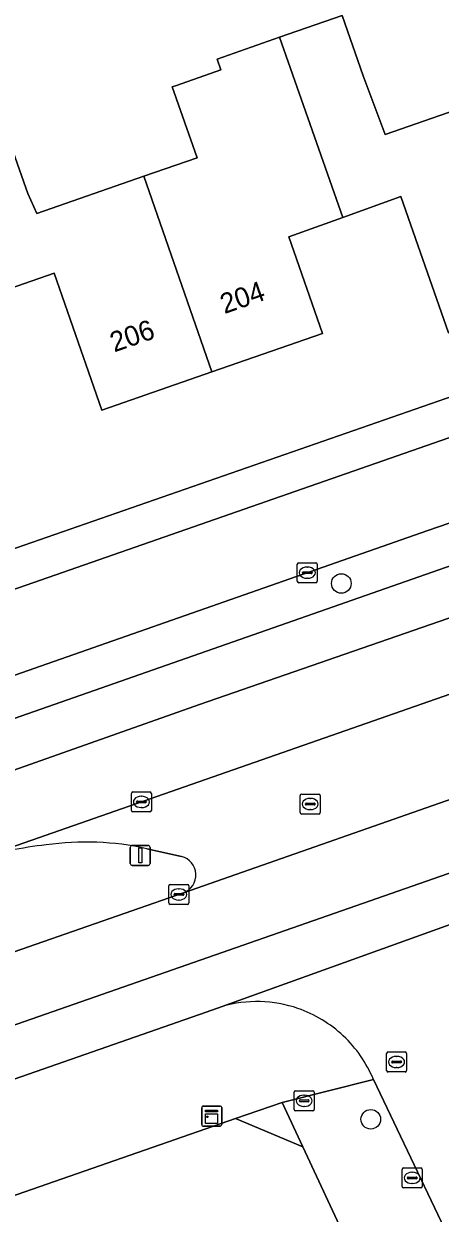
# Model space of a CAD drawing. Extents: x 158472 to 159562, y 388525 to 389606.
# Drawn here: x 158976.6 to 158997.4, y 389090.4 to 389149.9 of the extents above; entities that cross this region are included whole.
import ezdxf

# ---------------------------------------------------------------- set-up
doc = ezdxf.new("R2010")
doc.units = 0
for name, color, linetype in [('IMGEO_Berm_groen', 7, 'Continuous'), ('IMGEO_Boom', 7, 'Continuous'), ('IMGEO_Brandkraan', 7, 'Continuous'), ('IMGEO_Erf', 7, 'Continuous'), ('IMGEO_Grasland_overig', 7, 'Continuous'), ('IMGEO_Kast', 7, 'Continuous'), ('IMGEO_Kolk', 7, 'Continuous'), ('IMGEO_Lichtmast', 7, 'Continuous'), ('IMGEO_Pand', 7, 'Continuous'), ('IMGEO_Pand_nummerreeks', 7, 'Continuous'), ('IMGEO_Rijbaan_lokaal_gesloten', 7, 'Continuous'), ('IMGEO_Rijbaan_lokaal_open', 7, 'Continuous'), ('IMGEO_Rioolput', 7, 'Continuous'), ('IMGEO_Voetpad_open', 7, 'Continuous')]:
    doc.layers.add(name, color=color, linetype=linetype)

msp = doc.modelspace()

# ---------------------------------------------------------------- linework, layer by layer
at = {"layer": 'IMGEO_Berm_groen'}
for points in [[(159004.372, 389127.137), (159000, 389125.627), (158996.805, 389124.523), (158969.626, 389115.003), (158932.281, 389101.962), (158921.603, 389098.188), (158920.111, 389097.633), (158920.782, 389095.788), (158922.752, 389096.465), (158936.615, 389101.294), (158954.615, 389107.585), (158998.026, 389122.802)], [(158984.519, 389108.24), (158982.79, 389108.627)], [(158974.221, 389108.07), (158973.372, 389107.773), (158952.297, 389100.458), (158924.254, 389090.673), (158922.74, 389090.139), (158924.36, 389085.372), (158948.494, 389093.832), (158984.615, 389106.421)]]:
    msp.add_lwpolyline(points, dxfattribs=at)
for centre, radius, start, end in [((158979.762, 389094.924), 14.033, 77.5393, 98.23113), ((158979.602, 389091.255), 17.656, 96.01296, 107.74637), ((158984.273, 389107.315), 0.957, 290.92326, 75.11885)]:
    msp.add_arc(centre, radius, start, end, dxfattribs=at)
at = {"layer": 'IMGEO_Boom'}
for centre in [(158992.492, 389121.881), (158993.962, 389095.102)]:
    msp.add_circle(centre, 0.489, dxfattribs=at)
at = {"layer": 'IMGEO_Brandkraan'}
for p, q in [((158990.135, 389095.6), (158990.135, 389096.452)), ((158990.21, 389096.526), (158991.062, 389096.526)), ((158991.136, 389096.452), (158991.136, 389095.6)), ((158990.394, 389096.02), (158990.394, 389096.032)), ((158990.832, 389095.983), (158990.434, 389095.983)), ((158990.437, 389096.069), (158990.835, 389096.069)), ((158990.623, 389096.306), (158990.648, 389096.306)), ((158990.878, 389096.032), (158990.878, 389096.02)), ((158991.062, 389095.526), (158990.21, 389095.526)), ((158990.646, 389095.746), (158990.621, 389095.746))]:
    msp.add_line(p, q, dxfattribs=at)
for points in [[(158990.135, 389095.6), (158990.135, 389096.452)], [(158990.21, 389096.526), (158991.062, 389096.526)], [(158991.136, 389096.452), (158991.136, 389095.6)], [(158991.062, 389095.526), (158990.21, 389095.526)]]:
    msp.add_lwpolyline(points, dxfattribs=at)
for centre, radius, start, end in [((158990.212, 389096.45), 0.0765, 91.55205, 178.44795), ((158990.212, 389096.45), 0.0765, 91.55205, 178.44795), ((158991.06, 389096.45), 0.0765, 1.55205, 88.44795), ((158991.06, 389096.45), 0.0765, 1.55205, 88.44795), ((158990.434, 389096.029), 0.0403, 85.87752, 175.75265), ((158990.431, 389096.019), 0.0366, 178.93798, 274.71019), ((158990.835, 389096.026), 0.043, 264.86636, 352.45326), ((158990.839, 389096.031), 0.0386, 1.73085, 96.63898), ((158990.212, 389095.602), 0.0765, 181.55205, 268.44795), ((158990.212, 389095.602), 0.0765, 181.55205, 268.44795), ((158991.06, 389095.602), 0.0765, 271.55205, 358.44795), ((158991.06, 389095.602), 0.0765, 271.55205, 358.44795)]:
    msp.add_arc(centre, radius, start, end, dxfattribs=at)
for centre, major_axis, ratio, start_param, end_param in [((158990.622, 389096.026), (-0.387, 0.002), 0.722429, 4.712389, 7.853982), ((158990.647, 389096.026), (-0.39, 0.002), 0.717154, 1.570796, 4.712389)]:
    msp.add_ellipse(centre, major_axis=major_axis, ratio=ratio, start_param=start_param, end_param=end_param, dxfattribs=at)
at = {"layer": 'IMGEO_Erf'}
for points in [[(159006.763, 389153.136), (159009.314, 389145.816), (159006.397, 389144.799), (159008.701, 389138.186), (159003.284, 389136.298), (159000, 389135.154), (158997.846, 389134.403), (158996.201, 389139.125), (158995.468, 389141.226), (158992.573, 389140.178), (158989.864, 389139.198), (158991.544, 389134.375), (158986.029, 389132.453), (158980.541, 389130.54), (158978.823, 389135.47), (158978.154, 389137.39), (158975.174, 389136.352)], [(158885.183, 389091.943), (159000, 389131.917), (159004.229, 389133.389), (159005.041, 389131.059), (159013.434, 389133.994), (159026.048, 389138.406), (159024.457, 389142.994), (159020.683, 389141.694), (159018.932, 389146.779), (159022.666, 389148.077), (159021.14, 389152.477)], [(158975.797, 389144.356), (158976.843, 389141.369), (158977.292, 389140.37), (158982.633, 389142.232), (158985.293, 389143.159), (158984.053, 389146.696), (158984.26, 389146.769), (158986.481, 389147.547), (158986.291, 389148.091), (158989.409, 389149.182), (158992.525, 389150.273), (158993.585, 389147.245), (158994.679, 389144.32), (158999.748, 389146.087), (159000, 389146.175), (159004.993, 389147.915), (159003.563, 389152.02)], [(158976.314, 389034.87), (159000, 389046.8), (159006.313, 389050.003), (159006.27, 389052.913), (159000, 389066.416), (158993.806, 389079.753), (158996.497, 389081.006), (158990.565, 389093.733), (158987.214, 389095.134), (158946.512, 389080.965)]]:
    msp.add_lwpolyline(points, dxfattribs=at)
at = {"layer": 'IMGEO_Grasland_overig'}
msp.add_lwpolyline([(158990.565, 389093.733), (158989.535, 389095.942), (158987.214, 389095.134)], close=True, dxfattribs=at)
at = {"layer": 'IMGEO_Kast'}
for p, q in [((158985.521, 389094.837), (158985.521, 389095.678)), ((158985.521, 389095.678), (158985.521, 389094.837)), ((158985.596, 389095.762), (158986.437, 389095.762)), ((158986.437, 389095.762), (158985.596, 389095.762)), ((158986.521, 389095.687), (158986.521, 389094.846)), ((158986.521, 389094.846), (158986.521, 389095.687)), ((158986.446, 389094.762), (158985.605, 389094.762)), ((158985.605, 389094.762), (158986.446, 389094.762))]:
    msp.add_line(p, q, dxfattribs=at)
for points in [[(158985.716, 389095.552), (158986.316, 389095.552), (158986.316, 389095.467), (158985.716, 389095.467), (158985.716, 389095.552)], [(158985.716, 389095.377), (158986.316, 389095.377), (158986.316, 389094.888), (158985.716, 389094.888), (158985.716, 389095.377)]]:
    msp.add_lwpolyline(points, dxfattribs=at)
msp.add_circle((158985.8, 389095.226), 0.0377, dxfattribs=at)
for centre, start, end in [((158985.599, 389095.684), 92.4484, 184.28452), ((158985.599, 389095.684), 92.4484, 184.28452), ((158986.443, 389095.684), 2.4484, 94.28452), ((158986.443, 389095.684), 2.4484, 94.28452), ((158985.599, 389094.84), 182.4484, 274.28452), ((158985.599, 389094.84), 182.4484, 274.28452), ((158986.443, 389094.84), 272.4484, 4.28452), ((158986.443, 389094.84), 272.4484, 4.28452)]:
    msp.add_arc(centre, 0.0779, start, end, dxfattribs=at)
at = {"layer": 'IMGEO_Kolk'}
for p, q in [((158990.292, 389121.992), (158990.292, 389122.844)), ((158990.367, 389122.918), (158991.219, 389122.918)), ((158990.78, 389122.698), (158990.805, 389122.698)), ((158991.293, 389122.844), (158991.293, 389121.992)), ((158990.551, 389122.412), (158990.551, 389122.424)), ((158990.989, 389122.375), (158990.591, 389122.375)), ((158990.594, 389122.461), (158990.992, 389122.461)), ((158990.803, 389122.138), (158990.778, 389122.138)), ((158991.035, 389122.424), (158991.035, 389122.412)), ((158991.219, 389121.918), (158990.367, 389121.918)), ((158982.009, 389110.537), (158982.009, 389111.389)), ((158982.084, 389111.463), (158982.936, 389111.463)), ((158983.01, 389111.389), (158983.01, 389110.537)), ((158982.268, 389110.957), (158982.268, 389110.969)), ((158982.706, 389110.92), (158982.308, 389110.92)), ((158982.311, 389111.006), (158982.709, 389111.006)), ((158982.497, 389111.243), (158982.522, 389111.243)), ((158982.752, 389110.969), (158982.752, 389110.957)), ((158982.936, 389110.463), (158982.084, 389110.463)), ((158982.52, 389110.683), (158982.495, 389110.683)), ((158983.88, 389105.915), (158983.88, 389106.767)), ((158983.955, 389106.841), (158984.807, 389106.841)), ((158984.368, 389106.621), (158984.393, 389106.621)), ((158984.881, 389106.767), (158984.881, 389105.915)), ((158984.139, 389106.335), (158984.139, 389106.347)), ((158984.577, 389106.298), (158984.179, 389106.298)), ((158984.182, 389106.384), (158984.58, 389106.384)), ((158984.391, 389106.061), (158984.366, 389106.061)), ((158984.623, 389106.347), (158984.623, 389106.335)), ((158984.807, 389105.841), (158983.955, 389105.841)), ((158995.528, 389091.747), (158995.528, 389092.599)), ((158995.603, 389092.673), (158996.455, 389092.673)), ((158996.016, 389092.453), (158996.041, 389092.453)), ((158996.529, 389092.599), (158996.529, 389091.747)), ((158996.455, 389091.673), (158995.603, 389091.673)), ((158995.787, 389092.167), (158995.787, 389092.179)), ((158996.225, 389092.13), (158995.827, 389092.13)), ((158995.83, 389092.216), (158996.228, 389092.216)), ((158996.039, 389091.893), (158996.014, 389091.893)), ((158996.271, 389092.179), (158996.271, 389092.167))]:
    msp.add_line(p, q, dxfattribs=at)
for points in [[(158990.292, 389121.992), (158990.292, 389122.844)], [(158990.367, 389122.918), (158991.219, 389122.918)], [(158991.293, 389122.844), (158991.293, 389121.992)], [(158991.219, 389121.918), (158990.367, 389121.918)], [(158982.009, 389110.537), (158982.009, 389111.389)], [(158982.084, 389111.463), (158982.936, 389111.463)], [(158983.01, 389111.389), (158983.01, 389110.537)], [(158982.936, 389110.463), (158982.084, 389110.463)], [(158983.88, 389105.915), (158983.88, 389106.767)], [(158983.955, 389106.841), (158984.807, 389106.841)], [(158984.881, 389106.767), (158984.881, 389105.915)], [(158984.807, 389105.841), (158983.955, 389105.841)], [(158995.528, 389091.747), (158995.528, 389092.599)], [(158995.603, 389092.673), (158996.455, 389092.673)], [(158996.529, 389092.599), (158996.529, 389091.747)], [(158996.455, 389091.673), (158995.603, 389091.673)]]:
    msp.add_lwpolyline(points, dxfattribs=at)
for centre, radius, start, end in [((158990.369, 389122.842), 0.0765, 91.55205, 178.44795), ((158990.369, 389122.842), 0.0765, 91.55205, 178.44795), ((158991.217, 389122.842), 0.0765, 1.55205, 88.44795), ((158991.217, 389122.842), 0.0765, 1.55205, 88.44795), ((158990.369, 389121.994), 0.0765, 181.55205, 268.44795), ((158990.369, 389121.994), 0.0765, 181.55205, 268.44795), ((158990.591, 389122.421), 0.0403, 85.87752, 175.75265), ((158990.588, 389122.411), 0.0366, 178.93798, 274.71019), ((158990.992, 389122.418), 0.043, 264.86636, 352.45326), ((158990.996, 389122.423), 0.0386, 1.73085, 96.63898), ((158991.217, 389121.994), 0.0765, 271.55205, 358.44795), ((158991.217, 389121.994), 0.0765, 271.55205, 358.44795), ((158982.086, 389111.387), 0.0765, 91.55205, 178.44795), ((158982.086, 389111.387), 0.0765, 91.55205, 178.44795), ((158982.934, 389111.387), 0.0765, 1.55205, 88.44795), ((158982.934, 389111.387), 0.0765, 1.55205, 88.44795), ((158982.308, 389110.966), 0.0403, 85.87752, 175.75265), ((158982.305, 389110.956), 0.0366, 178.93798, 274.71019), ((158982.709, 389110.963), 0.043, 264.86636, 352.45326), ((158982.713, 389110.968), 0.0386, 1.73085, 96.63898), ((158982.086, 389110.539), 0.0765, 181.55205, 268.44795), ((158982.086, 389110.539), 0.0765, 181.55205, 268.44795), ((158982.934, 389110.539), 0.0765, 271.55205, 358.44795), ((158982.934, 389110.539), 0.0765, 271.55205, 358.44795), ((158983.957, 389106.765), 0.0765, 91.55205, 178.44795), ((158983.957, 389106.765), 0.0765, 91.55205, 178.44795), ((158984.805, 389106.765), 0.0765, 1.55205, 88.44795), ((158984.805, 389106.765), 0.0765, 1.55205, 88.44795), ((158984.179, 389106.344), 0.0403, 85.87752, 175.75265), ((158984.176, 389106.334), 0.0366, 178.93798, 274.71019), ((158984.58, 389106.341), 0.043, 264.86636, 352.45326), ((158984.584, 389106.346), 0.0386, 1.73085, 96.63898), ((158983.957, 389105.917), 0.0765, 181.55205, 268.44795), ((158983.957, 389105.917), 0.0765, 181.55205, 268.44795), ((158984.805, 389105.917), 0.0765, 271.55205, 358.44795), ((158984.805, 389105.917), 0.0765, 271.55205, 358.44795), ((158995.605, 389092.597), 0.0765, 91.55205, 178.44795), ((158995.605, 389092.597), 0.0765, 91.55205, 178.44795), ((158996.453, 389092.597), 0.0765, 1.55205, 88.44795), ((158996.453, 389092.597), 0.0765, 1.55205, 88.44795), ((158995.605, 389091.749), 0.0765, 181.55205, 268.44795), ((158995.605, 389091.749), 0.0765, 181.55205, 268.44795), ((158995.827, 389092.176), 0.0403, 85.87752, 175.75265), ((158995.824, 389092.166), 0.0366, 178.93798, 274.71019), ((158996.228, 389092.173), 0.043, 264.86636, 352.45326), ((158996.232, 389092.178), 0.0386, 1.73085, 96.63898), ((158996.453, 389091.749), 0.0765, 271.55205, 358.44795), ((158996.453, 389091.749), 0.0765, 271.55205, 358.44795)]:
    msp.add_arc(centre, radius, start, end, dxfattribs=at)
for centre, major_axis, ratio, start_param, end_param in [((158990.779, 389122.418), (-0.387, 0.002), 0.722429, 4.712389, 7.853982), ((158990.804, 389122.418), (-0.39, 0.002), 0.717154, 1.570796, 4.712389), ((158982.496, 389110.963), (-0.387, 0.002), 0.722429, 4.712389, 7.853982), ((158982.521, 389110.963), (-0.39, 0.002), 0.717154, 1.570796, 4.712389), ((158984.367, 389106.341), (-0.387, 0.002), 0.722429, 4.712389, 7.853982), ((158984.392, 389106.341), (-0.39, 0.002), 0.717154, 1.570796, 4.712389), ((158996.015, 389092.173), (-0.387, 0.002), 0.722429, 4.712389, 7.853982), ((158996.04, 389092.173), (-0.39, 0.002), 0.717154, 1.570796, 4.712389)]:
    msp.add_ellipse(centre, major_axis=major_axis, ratio=ratio, start_param=start_param, end_param=end_param, dxfattribs=at)
at = {"layer": 'IMGEO_Lichtmast'}
for p, q in [((158981.956, 389107.887), (158981.956, 389108.687)), ((158981.956, 389108.687), (158981.956, 389107.887)), ((158982.056, 389108.787), (158982.846, 389108.787)), ((158982.846, 389108.787), (158982.056, 389108.787)), ((158982.946, 389108.687), (158982.946, 389107.887)), ((158982.946, 389107.887), (158982.946, 389108.687)), ((158982.846, 389107.787), (158982.056, 389107.787)), ((158982.056, 389107.787), (158982.846, 389107.787))]:
    msp.add_line(p, q, dxfattribs=at)
msp.add_lwpolyline([(158982.376, 389108.662), (158982.526, 389108.662), (158982.526, 389107.912), (158982.376, 389107.912), (158982.376, 389108.662)], dxfattribs=at)
for centre, start, end in [((158982.056, 389108.687), 90, 180), ((158982.056, 389108.687), 90, 180), ((158982.846, 389108.687), 0, 90), ((158982.846, 389108.687), 360, 90), ((158982.056, 389107.887), 180, 270), ((158982.056, 389107.887), 180, 270), ((158982.846, 389107.887), 270, 0), ((158982.846, 389107.887), 270, 0)]:
    msp.add_arc(centre, 0.1, start, end, dxfattribs=at)
at = {"layer": 'IMGEO_Pand'}
for points in [[(158989.409, 389149.182), (158992.573, 389140.178), (158995.468, 389141.226), (158996.201, 389139.125), (158997.846, 389134.403), (159000, 389135.154), (159003.284, 389136.298), (159000, 389145.39), (158999.748, 389146.087), (158994.679, 389144.32), (158993.585, 389147.245), (158992.525, 389150.273)], [(158989.409, 389149.182), (158986.291, 389148.091), (158986.481, 389147.547), (158984.26, 389146.769), (158984.053, 389146.696), (158985.293, 389143.159), (158982.633, 389142.232), (158986.029, 389132.453), (158991.544, 389134.375), (158989.864, 389139.198), (158992.573, 389140.178)], [(158982.633, 389142.232), (158977.292, 389140.37), (158976.843, 389141.369), (158975.797, 389144.356), (158972.751, 389143.29), (158975.174, 389136.352), (158978.154, 389137.39), (158978.823, 389135.47), (158980.541, 389130.54), (158986.029, 389132.453)]]:
    msp.add_lwpolyline(points, close=True, dxfattribs=at)
at = {"layer": 'IMGEO_Rijbaan_lokaal_gesloten'}
for points in [[(159079.652, 389151.373), (159063.767, 389145.776), (159060.36, 389144.575), (159054.967, 389142.675), (159054.788, 389142.612), (159038.558, 389136.938), (159031.696, 389134.545), (159017.444, 389129.575), (159015.759, 389128.987), (159006.965, 389125.92), (159005.187, 389125.3), (159000, 389123.491), (158998.026, 389122.802), (158954.615, 389107.585), (158936.615, 389101.294), (158922.752, 389096.465), (158920.782, 389095.788), (158917.936, 389094.753), (158914.845, 389093.698), (158894.1, 389086.365), (158890.217, 389085.015), (158886.882, 389083.856), (158877.857, 389080.719), (158852.841, 389072.023)], [(159115.224, 389148.346), (159110.996, 389146.974), (159094.697, 389141.256), (159067.503, 389131.68), (159065.179, 389130.887), (159060.663, 389129.346), (159022.452, 389115.993), (159003.419, 389109.341), (158963.649, 389095.442), (158925.413, 389082.08), (158872.062, 389063.415), (158839.236, 389051.93)], [(158823.577, 389043.749), (158875.388, 389061.813), (158876.7, 389062.27), (158896.198, 389069.073), (158899.722, 389070.314), (158922.617, 389078.377), (158927.281, 389080.02), (158932.006, 389081.684), (158972.944, 389095.985), (158985.739, 389100.455), (158986.538, 389100.743), (159000, 389105.588), (159004.11, 389107.068), (159011.856, 389109.638), (159036.656, 389118.253), (159038.179, 389118.782), (159042.145, 389120.16), (159056.033, 389125.01), (159064.522, 389127.988), (159065.569, 389128.355), (159065.929, 389128.481), (159073.433, 389131.113), (159078.925, 389133.04), (159113.238, 389145.076)], [(158839.997, 389061.131), (158871.37, 389072.085), (158873.353, 389072.777), (158875.358, 389073.477), (158889.973, 389078.589), (158919.912, 389089.142), (158922.74, 389090.139), (158924.254, 389090.673), (158952.297, 389100.458), (158973.372, 389107.773), (158974.221, 389108.07), (159000, 389117.075), (159008.616, 389120.085), (159024.799, 389125.775), (159043.025, 389132.132), (159052.628, 389135.425), (159062.583, 389138.928), (159061.27, 389142.264), (159027.739, 389130.513), (158985.407, 389115.829), (158951.575, 389103.853), (158902.626, 389086.773), (158869.852, 389075.342), (158830.988, 389061.725)], [(158839.236, 389051.93), (158872.062, 389063.415), (158925.413, 389082.08), (158963.649, 389095.442), (159003.419, 389109.341), (159022.452, 389115.993), (159060.663, 389129.346), (159065.179, 389130.887), (159064.154, 389134.177), (159061.959, 389133.409), (159037.033, 389124.713), (159002.484, 389112.695), (159000, 389111.823), (158984.615, 389106.421), (158948.494, 389093.832), (158924.36, 389085.372), (158921.501, 389084.37), (158892.052, 389074.046), (158877.015, 389068.749), (158875.198, 389068.113), (158873.217, 389067.419), (158850.229, 389059.368)], [(158830.988, 389061.725), (158869.852, 389075.342), (158902.626, 389086.773), (158951.575, 389103.853), (158985.407, 389115.829), (159027.739, 389130.513)]]:
    msp.add_lwpolyline(points, dxfattribs=at)
at = {"layer": 'IMGEO_Rijbaan_lokaal_open'}
msp.add_lwpolyline([(159019.328, 389132.39), (159018.569, 389134.736), (159005.231, 389130.078), (159002.252, 389130.689), (159000, 389129.904), (158883.714, 389089.327), (158882.912, 389087.747), (158886.529, 389085.924), (158889.61, 389087.003), (158914.957, 389095.878), (158917.274, 389096.66), (158920.111, 389097.633), (158921.603, 389098.188), (158932.281, 389101.962), (158969.626, 389115.003), (158996.805, 389124.523), (159000, 389125.627), (159004.372, 389127.137), (159016.952, 389131.579)], close=True, dxfattribs=at)
for points in [[(159008.616, 389120.085), (159000, 389117.075), (158974.221, 389108.07)], [(158984.615, 389106.421), (159000, 389111.823), (159002.484, 389112.695)], [(158982.79, 389108.627), (158984.519, 389108.24)], [(159004.11, 389107.068), (159000, 389105.588), (158986.538, 389100.743)], [(158994.092, 389097.099), (158998.152, 389088.563), (159001.319, 389081.212), (159002.445, 389078.869), (159012.335, 389058.424)]]:
    msp.add_lwpolyline(points, dxfattribs=at)
for centre, radius, start, end in [((158979.762, 389094.924), 14.033, 77.5393, 98.23113), ((158979.602, 389091.255), 17.656, 96.01296, 107.74637), ((158984.273, 389107.315), 0.957, 290.92326, 75.11885), ((158988.269, 389094.679), 6.306, 70.957, 105.9279), ((158988.261, 389094.666), 6.321, 46.7938, 70.93675), ((158988.256, 389094.671), 6.321, 22.59091, 46.72536)]:
    msp.add_arc(centre, radius, start, end, dxfattribs=at)
at = {"layer": 'IMGEO_Rioolput'}
for p, q in [((158990.437, 389110.431), (158990.437, 389111.283)), ((158990.512, 389111.357), (158991.364, 389111.357)), ((158991.438, 389111.283), (158991.438, 389110.431)), ((158990.696, 389110.851), (158990.696, 389110.863)), ((158991.134, 389110.814), (158990.736, 389110.814)), ((158990.739, 389110.9), (158991.137, 389110.9)), ((158990.925, 389111.137), (158990.95, 389111.137)), ((158991.18, 389110.863), (158991.18, 389110.851)), ((158991.364, 389110.357), (158990.512, 389110.357)), ((158990.948, 389110.577), (158990.923, 389110.577)), ((158994.749, 389097.54), (158994.749, 389098.392)), ((158994.824, 389098.466), (158995.676, 389098.466)), ((158995.237, 389098.246), (158995.262, 389098.246)), ((158995.75, 389098.392), (158995.75, 389097.54)), ((158995.008, 389097.96), (158995.008, 389097.972)), ((158995.446, 389097.923), (158995.048, 389097.923)), ((158995.051, 389098.009), (158995.449, 389098.009)), ((158995.26, 389097.686), (158995.235, 389097.686)), ((158995.492, 389097.972), (158995.492, 389097.96)), ((158995.676, 389097.466), (158994.824, 389097.466))]:
    msp.add_line(p, q, dxfattribs=at)
for points in [[(158990.437, 389110.431), (158990.437, 389111.283)], [(158990.512, 389111.357), (158991.364, 389111.357)], [(158991.438, 389111.283), (158991.438, 389110.431)], [(158991.364, 389110.357), (158990.512, 389110.357)], [(158994.749, 389097.54), (158994.749, 389098.392)], [(158994.824, 389098.466), (158995.676, 389098.466)], [(158995.75, 389098.392), (158995.75, 389097.54)], [(158995.676, 389097.466), (158994.824, 389097.466)]]:
    msp.add_lwpolyline(points, dxfattribs=at)
for centre, radius, start, end in [((158990.514, 389111.281), 0.0765, 91.55205, 178.44795), ((158990.514, 389111.281), 0.0765, 91.55205, 178.44795), ((158991.362, 389111.281), 0.0765, 1.55205, 88.44795), ((158991.362, 389111.281), 0.0765, 1.55205, 88.44795), ((158990.736, 389110.86), 0.0403, 85.87752, 175.75265), ((158990.733, 389110.85), 0.0366, 178.93798, 274.71019), ((158991.137, 389110.857), 0.043, 264.86636, 352.45326), ((158991.141, 389110.862), 0.0386, 1.73085, 96.63898), ((158990.514, 389110.433), 0.0765, 181.55205, 268.44795), ((158990.514, 389110.433), 0.0765, 181.55205, 268.44795), ((158991.362, 389110.433), 0.0765, 271.55205, 358.44795), ((158991.362, 389110.433), 0.0765, 271.55205, 358.44795), ((158994.826, 389098.39), 0.0765, 91.55205, 178.44795), ((158994.826, 389098.39), 0.0765, 91.55205, 178.44795), ((158995.674, 389098.39), 0.0765, 1.55205, 88.44795), ((158995.674, 389098.39), 0.0765, 1.55205, 88.44795), ((158995.048, 389097.969), 0.0403, 85.87752, 175.75265), ((158995.045, 389097.959), 0.0366, 178.93798, 274.71019), ((158995.449, 389097.966), 0.043, 264.86636, 352.45326), ((158995.453, 389097.971), 0.0386, 1.73085, 96.63898), ((158994.826, 389097.542), 0.0765, 181.55205, 268.44795), ((158994.826, 389097.542), 0.0765, 181.55205, 268.44795), ((158995.674, 389097.542), 0.0765, 271.55205, 358.44795), ((158995.674, 389097.542), 0.0765, 271.55205, 358.44795)]:
    msp.add_arc(centre, radius, start, end, dxfattribs=at)
for centre, major_axis, ratio, start_param, end_param in [((158990.924, 389110.857), (-0.387, 0.002), 0.722429, 4.712389, 7.853982), ((158990.949, 389110.857), (-0.39, 0.002), 0.717154, 1.570796, 4.712389), ((158995.236, 389097.966), (-0.387, 0.002), 0.722429, 4.712389, 7.853982), ((158995.261, 389097.966), (-0.39, 0.002), 0.717154, 1.570796, 4.712389)]:
    msp.add_ellipse(centre, major_axis=major_axis, ratio=ratio, start_param=start_param, end_param=end_param, dxfattribs=at)
at = {"layer": 'IMGEO_Voetpad_open'}
for points in [[(159037.023, 389142.201), (159033.966, 389141.153), (159026.048, 389138.406), (159013.434, 389133.994), (159005.041, 389131.059), (159004.229, 389133.389), (159000, 389131.917), (158885.183, 389091.943), (158883.064, 389091.206), (158881.809, 389089.71), (158878.146, 389085.342), (158886.529, 389085.924), (158882.912, 389087.747), (158883.714, 389089.327), (159000, 389129.904)], [(158986.538, 389100.743), (158985.739, 389100.455), (158972.944, 389095.985)], [(158944.163, 389078.658), (158945.287, 389079.051), (158946.512, 389080.965), (158987.214, 389095.134), (158989.535, 389095.942), (158994.092, 389097.099)], [(159002.445, 389078.869), (159001.319, 389081.212), (158998.152, 389088.563), (158994.092, 389097.099), (158989.535, 389095.942), (158990.565, 389093.733), (158996.497, 389081.006), (158993.806, 389079.753), (159000, 389066.416), (159006.27, 389052.913), (159006.313, 389050.003), (159006.566, 389049.516), (159009.112, 389050.817), (159011.356, 389046.498), (159013.148, 389057.116)]]:
    msp.add_lwpolyline(points, dxfattribs=at)
for centre, radius, start, end in [((158988.269, 389094.679), 6.306, 70.957, 105.9279), ((158988.261, 389094.666), 6.321, 46.7938, 70.93675), ((158988.256, 389094.671), 6.321, 22.59091, 46.72536)]:
    msp.add_arc(centre, radius, start, end, dxfattribs=at)

# ---------------------------------------------------------------- texts
at = {"layer": 'IMGEO_Pand_nummerreeks'}
for s, p in [('204', (158986.656, 389135.34)), ('206', (158981.155, 389133.423))]:
    msp.add_text(s, height=1, rotation=19.217, dxfattribs=at).set_placement(p)

doc.saveas('drawing.dxf')
